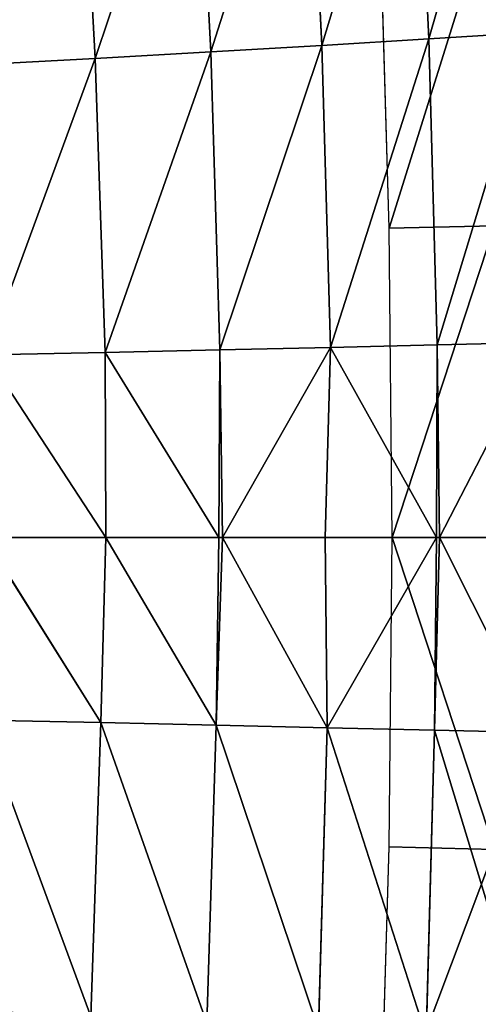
# Model space of a CAD drawing. Extents: x 0 to 500, y 0 to 390.
# Tile 831 of 1056: x 472 to 482, y 185 to 205. Entities that reach past the tile are written whole.
import ezdxf

# ---------------------------------------------------------------- set-up
doc = ezdxf.new("R2010")
doc.units = 0
doc.header["$LTSCALE"] = 25.4
doc.layers.get('0').update_dxf_attribs({"linetype": 'CONTINUOUS'})

# ---------------------------------------------------------------- blocks, each defined once
blk = doc.blocks.new('ATLANTA505_-_S_STL')
at = {"color": 0}
for p, q in [((482.887, 92.603, 184.76), (480.799, 89.093, 184.888)), ((482.887, 92.603, 184.76), (480.799, 89.093, 184.888)), ((483.049, 92.635, 191.037), (480.968, 89.134, 191.087)), ((483.049, 92.635, 191.037), (480.968, 89.134, 191.087)), ((483, 92.55, 198.944), (480.91, 89.04, 198.894)), ((483, 92.55, 198.944), (480.91, 89.04, 198.894)), ((482.998, 92.504, 194.991), (481.01, 89.162, 194.991)), ((482.998, 92.504, 194.991), (481.01, 89.162, 194.991)), ((480.799, 89.093, 184.888), (478.629, 85.696, 185.018)), ((480.799, 89.093, 184.888), (478.629, 85.696, 185.018)), ((480.952, 89.068, 194.991), (478.693, 85.539, 194.991)), ((480.952, 89.068, 194.991), (478.693, 85.539, 194.991)), ((480.91, 89.04, 198.894), (478.738, 85.644, 198.844)), ((480.91, 89.04, 198.894), (478.738, 85.644, 198.844)), ((480.968, 89.134, 191.087), (478.806, 85.747, 191.137)), ((480.968, 89.134, 191.087), (478.806, 85.747, 191.137)), ((480.952, 89.068, 194.991), (478.806, 85.747, 191.137)), ((480.952, 89.068, 194.991), (478.806, 85.747, 191.137)), ((480.506, 89.058, 178.808), (480.799, 89.093, 184.888)), ((480.506, 89.058, 178.808), (480.799, 89.093, 184.888)), ((480.91, 89.04, 198.894), (480.741, 88.999, 205.09)), ((480.91, 89.04, 198.894), (480.741, 88.999, 205.09)), ((480.968, 89.134, 191.087), (480.799, 89.093, 184.888)), ((480.968, 89.134, 191.087), (480.799, 89.093, 184.888)), ((481.01, 89.162, 194.991), (480.91, 89.04, 198.894)), ((481.01, 89.162, 194.991), (480.91, 89.04, 198.894)), ((480.91, 89.04, 198.894), (480.952, 89.068, 194.991)), ((480.91, 89.04, 198.894), (480.952, 89.068, 194.991)), ((481.01, 89.162, 194.991), (480.952, 89.068, 194.991)), ((481.01, 89.162, 194.991), (480.952, 89.068, 194.991)), ((480.952, 89.068, 194.991), (480.968, 89.134, 191.087)), ((480.952, 89.068, 194.991), (480.968, 89.134, 191.087)), ((481.01, 89.162, 194.991), (480.968, 89.134, 191.087)), ((481.01, 89.162, 194.991), (480.968, 89.134, 191.087)), ((478.629, 85.696, 185.018), (476.376, 82.412, 185.149)), ((478.629, 85.696, 185.018), (476.376, 82.412, 185.149)), ((478.738, 85.644, 198.844), (476.484, 82.364, 198.793)), ((478.738, 85.644, 198.844), (476.484, 82.364, 198.793)), ((478.806, 85.747, 191.137), (476.563, 82.475, 191.188)), ((478.806, 85.747, 191.137), (476.563, 82.475, 191.188)), ((478.328, 85.651, 179.015), (478.629, 85.696, 185.018)), ((478.328, 85.651, 179.015), (478.629, 85.696, 185.018)), ((478.561, 85.592, 204.96), (478.738, 85.644, 198.844)), ((478.561, 85.592, 204.96), (478.738, 85.644, 198.844)), ((478.806, 85.747, 191.137), (478.629, 85.696, 185.018)), ((478.806, 85.747, 191.137), (478.629, 85.696, 185.018)), ((478.693, 85.539, 194.991), (478.806, 85.747, 191.137)), ((478.693, 85.539, 194.991), (478.806, 85.747, 191.137)), ((478.693, 85.539, 194.991), (478.738, 85.644, 198.844)), ((478.693, 85.539, 194.991), (478.738, 85.644, 198.844)), ((478.693, 85.539, 194.991), (476.617, 82.517, 194.991)), ((478.693, 85.539, 194.991), (476.617, 82.517, 194.991)), ((476.376, 82.412, 185.149), (474.037, 79.245, 185.281)), ((476.376, 82.412, 185.149), (474.037, 79.245, 185.281)), ((476.563, 82.475, 191.188), (474.236, 79.319, 191.239)), ((476.563, 82.475, 191.188), (474.236, 79.319, 191.239)), ((476.539, 82.406, 194.991), (474.251, 79.306, 194.991)), ((476.539, 82.406, 194.991), (474.251, 79.306, 194.991)), ((476.066, 82.357, 179.223), (476.376, 82.412, 185.149)), ((476.066, 82.357, 179.223), (476.376, 82.412, 185.149)), ((476.563, 82.475, 191.188), (476.376, 82.412, 185.149)), ((476.563, 82.475, 191.188), (476.376, 82.412, 185.149)), ((476.617, 82.517, 194.991), (476.484, 82.364, 198.793)), ((476.617, 82.517, 194.991), (476.484, 82.364, 198.793)), ((476.484, 82.364, 198.793), (476.539, 82.406, 194.991)), ((476.484, 82.364, 198.793), (476.539, 82.406, 194.991)), ((476.617, 82.517, 194.991), (476.539, 82.406, 194.991)), ((476.617, 82.517, 194.991), (476.539, 82.406, 194.991)), ((476.539, 82.406, 194.991), (476.563, 82.475, 191.188)), ((476.539, 82.406, 194.991), (476.563, 82.475, 191.188)), ((476.617, 82.517, 194.991), (476.563, 82.475, 191.188)), ((476.617, 82.517, 194.991), (476.563, 82.475, 191.188)), ((476.484, 82.364, 198.793), (474.146, 79.201, 198.741)), ((476.484, 82.364, 198.793), (474.146, 79.201, 198.741)), ((476.484, 82.364, 198.793), (476.296, 82.301, 204.829)), ((476.484, 82.364, 198.793), (476.296, 82.301, 204.829)), ((474.037, 79.245, 185.281), (471.615, 76.195, 185.414)), ((474.037, 79.245, 185.281), (471.615, 76.195, 185.414)), ((474.251, 79.306, 194.991), (471.797, 76.215, 194.991)), ((474.251, 79.306, 194.991), (471.797, 76.215, 194.991)), ((474.236, 79.319, 191.239), (471.827, 76.281, 191.291)), ((474.236, 79.319, 191.239), (471.827, 76.281, 191.291)), ((473.717, 79.179, 179.434), (474.037, 79.245, 185.281)), ((473.717, 79.179, 179.434), (474.037, 79.245, 185.281)), ((474.236, 79.319, 191.239), (474.037, 79.245, 185.281)), ((474.236, 79.319, 191.239), (474.037, 79.245, 185.281)), ((474.251, 79.306, 194.991), (474.146, 79.201, 198.741)), ((474.251, 79.306, 194.991), (474.146, 79.201, 198.741)), ((474.251, 79.306, 194.991), (474.236, 79.319, 191.239)), ((474.251, 79.306, 194.991), (474.236, 79.319, 191.239)), ((474.146, 79.201, 198.741), (471.725, 76.157, 198.689)), ((474.146, 79.201, 198.741), (471.725, 76.157, 198.689)), ((474.146, 79.201, 198.741), (471.797, 76.215, 194.991)), ((474.146, 79.201, 198.741), (471.797, 76.215, 194.991)), ((473.947, 79.127, 204.696), (474.146, 79.201, 198.741)), ((473.947, 79.127, 204.696), (474.146, 79.201, 198.741)), ((479.993, 0.01, 188.723), (482.124, 7.198, 188.672)), ((479.993, 0.01, 188.723), (482.124, 7.198, 188.672)), ((479.993, 0.01, 201.26), (482.124, 7.198, 201.311)), ((479.993, 0.01, 201.26), (482.124, 7.198, 201.311)), ((482.185, 7.202, 194.991), (480.052, 0.01, 194.991)), ((482.185, 7.202, 194.991), (480.052, 0.01, 194.991)), ((479.993, 0.01, 188.723), (479.811, 0.01, 182.51)), ((479.811, 0.01, 207.472), (479.993, 0.01, 201.26)), ((480.052, 0.01, 194.991), (479.993, 0.01, 188.723)), ((479.993, 0.01, 201.26), (480.052, 0.01, 194.991))]:
    blk.add_line(p, q, dxfattribs=at)
mesh = blk.add_polyface(dxfattribs=at)
corners = [(480.799, 89.093, 184.888), (482.6, 92.577, 178.603), (480.506, 89.058, 178.808), (482.887, 92.603, 184.76)]
mesh.append_faces([[corners[k] for k in face] for face in [(0, 1, 2), (1, 0, 3)]], dxfattribs={"vtx0": -1, "color": 0})
mesh = blk.add_polyface(dxfattribs=at)
corners = [(480.968, 89.134, 191.087), (482.887, 92.603, 184.76), (480.799, 89.093, 184.888), (483.049, 92.635, 191.037)]
mesh.append_faces([[corners[k] for k in face] for face in [(0, 1, 2), (1, 0, 3)]], dxfattribs={"vtx0": -1, "color": 0})
mesh = blk.add_polyface(dxfattribs=at)
corners = [(481.01, 89.162, 194.991), (483.049, 92.635, 191.037), (480.968, 89.134, 191.087), (482.998, 92.504, 194.991)]
mesh.append_faces([[corners[k] for k in face] for face in [(0, 1, 2), (1, 0, 3)]], dxfattribs={"vtx0": -1, "color": 0})
mesh = blk.add_polyface(dxfattribs=at)
corners = [(482.838, 92.519, 205.219), (480.91, 89.04, 198.894), (480.741, 88.999, 205.09), (483, 92.55, 198.944)]
mesh.append_faces([[corners[k] for k in face] for face in [(0, 1, 2), (1, 0, 3)]], dxfattribs={"vtx0": -1, "color": 0})
mesh = blk.add_polyface(dxfattribs=at)
corners = [(483, 92.55, 198.944), (481.01, 89.162, 194.991), (480.91, 89.04, 198.894), (482.998, 92.504, 194.991)]
mesh.append_faces([[corners[k] for k in face] for face in [(0, 1, 2), (1, 0, 3)]], dxfattribs={"vtx0": -1, "color": 0})
mesh = blk.add_polyface(dxfattribs=at)
corners = [(478.629, 85.696, 185.018), (480.506, 89.058, 178.808), (478.328, 85.651, 179.015), (480.799, 89.093, 184.888)]
mesh.append_faces([[corners[k] for k in face] for face in [(0, 1, 2), (1, 0, 3)]], dxfattribs={"vtx0": -1, "color": 0})
mesh = blk.add_polyface(dxfattribs=at)
corners = [(480.741, 88.999, 205.09), (478.738, 85.644, 198.844), (478.561, 85.592, 204.96), (480.91, 89.04, 198.894)]
mesh.append_faces([[corners[k] for k in face] for face in [(0, 1, 2), (1, 0, 3)]], dxfattribs={"vtx0": -1, "color": 0})
mesh = blk.add_polyface(dxfattribs=at)
corners = [(478.806, 85.747, 191.137), (480.799, 89.093, 184.888), (478.629, 85.696, 185.018), (480.968, 89.134, 191.087)]
mesh.append_faces([[corners[k] for k in face] for face in [(0, 1, 2), (1, 0, 3)]], dxfattribs={"vtx0": -1, "color": 0})
mesh = blk.add_polyface(dxfattribs=at)
corners = [(478.738, 85.644, 198.844), (480.952, 89.068, 194.991), (478.693, 85.539, 194.991), (480.91, 89.04, 198.894)]
mesh.append_faces([[corners[k] for k in face] for face in [(0, 1, 2), (1, 0, 3)]], dxfattribs={"vtx0": -1, "color": 0})
mesh = blk.add_polyface(dxfattribs=at)
corners = [(480.952, 89.068, 194.991), (478.806, 85.747, 191.137), (478.693, 85.539, 194.991)]
mesh.append_faces([[corners[k] for k in face] for face in [(0, 1, 2)]], dxfattribs={"color": 0})
mesh = blk.add_polyface(dxfattribs=at)
corners = [(480.968, 89.134, 191.087), (478.806, 85.747, 191.137), (480.952, 89.068, 194.991)]
mesh.append_faces([[corners[k] for k in face] for face in [(0, 1, 2)]], dxfattribs={"color": 0})
mesh = blk.add_polyface(dxfattribs=at)
corners = [(481.01, 89.162, 194.991), (480.952, 89.068, 194.991), (480.91, 89.04, 198.894)]
mesh.append_faces([[corners[k] for k in face] for face in [(0, 1, 2)]], dxfattribs={"color": 0})
mesh = blk.add_polyface(dxfattribs=at)
corners = [(481.01, 89.162, 194.991), (480.968, 89.134, 191.087), (480.952, 89.068, 194.991)]
mesh.append_faces([[corners[k] for k in face] for face in [(0, 1, 2)]], dxfattribs={"color": 0})
mesh = blk.add_polyface(dxfattribs=at)
corners = [(476.376, 82.412, 185.149), (478.328, 85.651, 179.015), (476.066, 82.357, 179.223), (478.629, 85.696, 185.018)]
mesh.append_faces([[corners[k] for k in face] for face in [(0, 1, 2), (1, 0, 3)]], dxfattribs={"vtx0": -1, "color": 0})
mesh = blk.add_polyface(dxfattribs=at)
corners = [(478.561, 85.592, 204.96), (476.484, 82.364, 198.793), (476.296, 82.301, 204.829), (478.738, 85.644, 198.844)]
mesh.append_faces([[corners[k] for k in face] for face in [(0, 1, 2), (1, 0, 3)]], dxfattribs={"vtx0": -1, "color": 0})
mesh = blk.add_polyface(dxfattribs=at)
corners = [(476.563, 82.475, 191.188), (478.629, 85.696, 185.018), (476.376, 82.412, 185.149), (478.806, 85.747, 191.137)]
mesh.append_faces([[corners[k] for k in face] for face in [(0, 1, 2), (1, 0, 3)]], dxfattribs={"vtx0": -1, "color": 0})
mesh = blk.add_polyface(dxfattribs=at)
corners = [(478.738, 85.644, 198.844), (476.617, 82.517, 194.991), (476.484, 82.364, 198.793), (478.693, 85.539, 194.991)]
mesh.append_faces([[corners[k] for k in face] for face in [(0, 1, 2), (1, 0, 3)]], dxfattribs={"vtx0": -1, "color": 0})
mesh = blk.add_polyface(dxfattribs=at)
corners = [(476.617, 82.517, 194.991), (478.806, 85.747, 191.137), (476.563, 82.475, 191.188), (478.693, 85.539, 194.991)]
mesh.append_faces([[corners[k] for k in face] for face in [(0, 1, 2), (1, 0, 3)]], dxfattribs={"vtx0": -1, "color": 0})
mesh = blk.add_polyface(dxfattribs=at)
corners = [(474.037, 79.245, 185.281), (476.066, 82.357, 179.223), (473.717, 79.179, 179.434), (476.376, 82.412, 185.149)]
mesh.append_faces([[corners[k] for k in face] for face in [(0, 1, 2), (1, 0, 3)]], dxfattribs={"vtx0": -1, "color": 0})
mesh = blk.add_polyface(dxfattribs=at)
corners = [(474.236, 79.319, 191.239), (476.376, 82.412, 185.149), (474.037, 79.245, 185.281), (476.563, 82.475, 191.188)]
mesh.append_faces([[corners[k] for k in face] for face in [(0, 1, 2), (1, 0, 3)]], dxfattribs={"vtx0": -1, "color": 0})
mesh = blk.add_polyface(dxfattribs=at)
corners = [(476.484, 82.364, 198.793), (474.251, 79.306, 194.991), (474.146, 79.201, 198.741), (476.539, 82.406, 194.991)]
mesh.append_faces([[corners[k] for k in face] for face in [(0, 1, 2), (1, 0, 3)]], dxfattribs={"vtx0": -1, "color": 0})
mesh = blk.add_polyface(dxfattribs=at)
corners = [(476.539, 82.406, 194.991), (474.236, 79.319, 191.239), (474.251, 79.306, 194.991), (476.563, 82.475, 191.188)]
mesh.append_faces([[corners[k] for k in face] for face in [(0, 1, 2), (1, 0, 3)]], dxfattribs={"vtx0": -1, "color": 0})
mesh = blk.add_polyface(dxfattribs=at)
corners = [(476.617, 82.517, 194.991), (476.539, 82.406, 194.991), (476.484, 82.364, 198.793)]
mesh.append_faces([[corners[k] for k in face] for face in [(0, 1, 2)]], dxfattribs={"color": 0})
mesh = blk.add_polyface(dxfattribs=at)
corners = [(476.617, 82.517, 194.991), (476.563, 82.475, 191.188), (476.539, 82.406, 194.991)]
mesh.append_faces([[corners[k] for k in face] for face in [(0, 1, 2)]], dxfattribs={"color": 0})
mesh = blk.add_polyface(dxfattribs=at)
corners = [(476.296, 82.301, 204.829), (474.146, 79.201, 198.741), (473.947, 79.127, 204.696), (476.484, 82.364, 198.793)]
mesh.append_faces([[corners[k] for k in face] for face in [(0, 1, 2), (1, 0, 3)]], dxfattribs={"vtx0": -1, "color": 0})
mesh = blk.add_polyface(dxfattribs=at)
corners = [(471.827, 76.281, 191.291), (474.037, 79.245, 185.281), (471.615, 76.195, 185.414), (474.236, 79.319, 191.239)]
mesh.append_faces([[corners[k] for k in face] for face in [(0, 1, 2), (1, 0, 3)]], dxfattribs={"vtx0": -1, "color": 0})
mesh = blk.add_polyface(dxfattribs=at)
corners = [(474.037, 79.245, 185.281), (473.717, 79.179, 179.434), (471.615, 76.195, 185.414)]
mesh.append_faces([[corners[k] for k in face] for face in [(0, 1, 2)]], dxfattribs={"color": 0})
mesh = blk.add_polyface(dxfattribs=at)
corners = [(474.251, 79.306, 194.991), (471.827, 76.281, 191.291), (471.797, 76.215, 194.991), (474.236, 79.319, 191.239)]
mesh.append_faces([[corners[k] for k in face] for face in [(0, 1, 2), (1, 0, 3)]], dxfattribs={"vtx0": -1, "color": 0})
mesh = blk.add_polyface(dxfattribs=at)
corners = [(474.251, 79.306, 194.991), (471.797, 76.215, 194.991), (474.146, 79.201, 198.741)]
mesh.append_faces([[corners[k] for k in face] for face in [(0, 1, 2)]], dxfattribs={"color": 0})
mesh = blk.add_polyface(dxfattribs=at)
corners = [(473.717, 79.179, 179.434), (471.283, 76.119, 179.647), (471.615, 76.195, 185.414)]
mesh.append_faces([[corners[k] for k in face] for face in [(0, 1, 2)]], dxfattribs={"color": 0})
mesh = blk.add_polyface(dxfattribs=at)
corners = [(473.947, 79.127, 204.696), (471.725, 76.157, 198.689), (471.512, 76.071, 204.562), (474.146, 79.201, 198.741)]
mesh.append_faces([[corners[k] for k in face] for face in [(0, 1, 2), (1, 0, 3)]], dxfattribs={"vtx0": -1, "color": 0})
mesh = blk.add_polyface(dxfattribs=at)
corners = [(474.146, 79.201, 198.741), (471.797, 76.215, 194.991), (471.725, 76.157, 198.689)]
mesh.append_faces([[corners[k] for k in face] for face in [(0, 1, 2)]], dxfattribs={"color": 0})
mesh = blk.add_polyface(dxfattribs=at)
corners = [(481.942, 7.195, 182.472), (479.993, 0.01, 188.723), (479.811, 0.01, 182.51), (482.124, 7.198, 188.672)]
mesh.append_faces([[corners[k] for k in face] for face in [(0, 1, 2), (1, 0, 3)]], dxfattribs={"vtx0": -1, "color": 0})
mesh = blk.add_polyface(dxfattribs=at)
corners = [(482.124, 7.198, 201.311), (479.811, 0.01, 207.472), (479.993, 0.01, 201.26), (481.942, 7.195, 207.51)]
mesh.append_faces([[corners[k] for k in face] for face in [(0, 1, 2), (1, 0, 3)]], dxfattribs={"vtx0": -1, "color": 0})
mesh = blk.add_polyface(dxfattribs=at)
corners = [(482.124, 7.198, 188.672), (480.052, 0.01, 194.991), (479.993, 0.01, 188.723), (482.185, 7.202, 194.991)]
mesh.append_faces([[corners[k] for k in face] for face in [(0, 1, 2), (1, 0, 3)]], dxfattribs={"vtx0": -1, "color": 0})
mesh = blk.add_polyface(dxfattribs=at)
corners = [(480.052, 0.01, 194.991), (482.124, 7.198, 201.311), (479.993, 0.01, 201.26), (482.185, 7.202, 194.991)]
mesh.append_faces([[corners[k] for k in face] for face in [(0, 1, 2), (1, 0, 3)]], dxfattribs={"vtx0": -1, "color": 0})

msp = doc.modelspace()

# ---------------------------------------------------------------- block references
at = {"color": 254, "extrusion": (0, -1, 1.11022e-16)}
msp.add_blockref('ATLANTA505_-_S_STL', (-0.149, -0.01, -389.852), dxfattribs=at)

doc.saveas('drawing.dxf')
